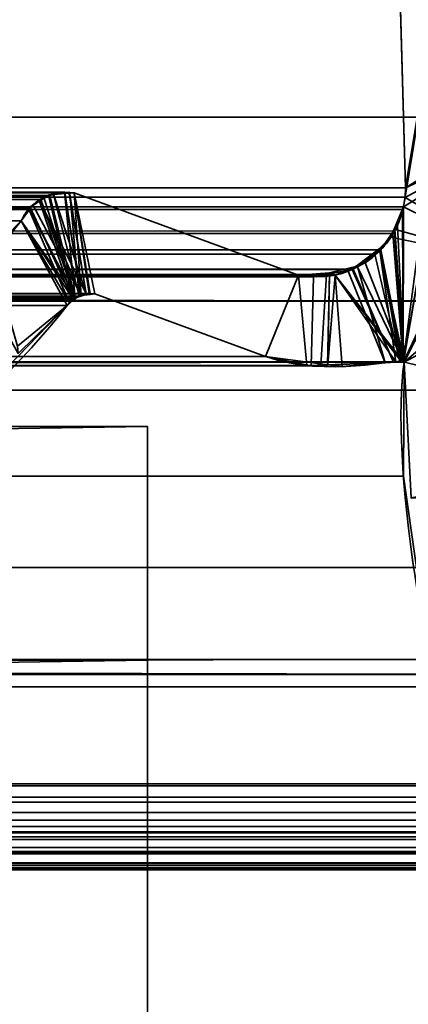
# Model space of a CAD drawing. Header units: millimetres. Extents: x -603 to 3703, y -115 to 249.
# Tile 936 of 1056: x 1969.91 to 1973.23, y -4.94 to 3.48. Entities that reach past the tile are written whole.
import ezdxf

# ---------------------------------------------------------------- set-up
doc = ezdxf.new("R2010")
doc.units = ezdxf.units.MM
doc.layers.add('152', color=7, linetype='Continuous', true_color=0xffffff)

# ---------------------------------------------------------------- blocks, each defined once
blk = doc.blocks.new('UG_SURFACE_002')
at = {"layer": '152', "color": 252, "linetype": 'Continuous', "lineweight": 35}
for points in [[(2165, -13.4, 2212.25), (2165, 230.4, 2212.25), (835, 230.4, 2212.25), (835, -13.4, 2212.25)], [(985, -13.4, 2062.2499), (985, 230.4, 2062.2499), (2015.0001, 230.4, 2062.2499), (2015.0001, -13.4, 2062.2499)]]:
    blk.add_3dface(points, dxfattribs=at)
blk = doc.blocks.new('UG_SURFACE_041')
at = {"layer": '152', "color": 35, "linetype": 'Continuous', "lineweight": 35}
for points in [[(1971, 0, 2), (1029, 0, 2), (1500, 0, 1355.9999), (1504.474, 0, 1356.951)], [(1029, 0, 2019.0001), (1971, 0, 2019.0001), (1502.287, 0, 1377.7596), (1497.713, 0, 1377.7596)], [(1506.4657, 0, 1375.8992), (1502.287, 0, 1377.7596), (1971, 0, 2019.0001)], [(1971, 0, 2), (1504.474, 0, 1356.951), (1508.1745, 0, 1359.6395)], [(1509.5263, 0, 1372.4999), (1506.4657, 0, 1375.8992), (1971, 0, 2019.0001)], [(1971, 0, 2019.0001), (1508.1745, 0, 1359.6395), (1510.4616, 0, 1363.6009)], [(1508.1745, 0, 1359.6395), (1971, 0, 2019.0001), (1971, 0, 2)], [(1971, 0, 2019.0001), (1510.9397, 0, 1368.1498), (1509.5263, 0, 1372.4999)], [(1510.4616, 0, 1363.6009), (1510.9397, 0, 1368.1498), (1971, 0, 2019.0001)], [(1971, -34, 2019.0001), (1971, 0, 2019.0001), (1029, -15.75, 2019.0001), (1029, -28.25, 2019.0001)], [(1971, 0, 2019.0001), (1029, 0, 2019.0001), (1029, -15.75, 2019.0001)], [(1029, 0, 2), (1971, 0, 2), (1971, -2), (1029, -2)], [(1971, -18, 147), (1971, 0, 2019.0001), (1971, -12.7588, 717.4512)], [(1971, 0, 2019.0001), (1971, -18, 724), (1971, -15.8565, 722.7961)], [(1971, 0, 2019.0001), (1971, -12.9879, 719.6223), (1971, -12.7588, 717.4512)], [(1971, -15.8565, 722.7961), (1971, -14.0836, 721.5129), (1971, 0, 2019.0001)], [(1971, -14.0836, 721.5129), (1971, -12.9879, 719.6223), (1971, 0, 2019.0001)], [(1971, 0, 2019.0001), (1971, -18, 1301), (1971, -15.8565, 1299.7961)], [(1971, -15.8565, 1299.7961), (1971, -14.0836, 1298.5129), (1971, 0, 2019.0001)], [(1971, -18, 724), (1971, 0, 2019.0001), (1971, -12.7588, 1294.4512)], [(1971, 0, 2019.0001), (1971, -18, 1878), (1971, -18, 1877.25), (1971, -15.8565, 1876.7961)], [(1971, 0, 2019.0001), (1971, -18, 147), (1971, -15.8565, 145.7961)], [(1971, -14.0836, 1298.5129), (1971, -12.9879, 1296.6224), (1971, 0, 2019.0001)], [(1971, 0, 2019.0001), (1971, -12.9879, 1873.6223), (1971, -12.7588, 1871.4513)], [(1971, -15.8565, 1876.7961), (1971, -14.0836, 1875.513), (1971, 0, 2019.0001)], [(1971, 0, 2019.0001), (1971, -22.2185, 1876.2825), (1971, -20.226, 1877.5752)], [(1971, -2), (1971, 0, 2), (1971, -18, 135), (1971, -20.226, 135.4248)], [(1971, 0, 2), (1971, -14.9023, 136.7527), (1971, -16.9043, 135.8647)], [(1971, 0, 2019.0001), (1971, -12.9879, 142.6223), (1971, -12.7588, 140.4512)], [(1971, -15.8565, 145.7961), (1971, -14.0836, 144.5129), (1971, 0, 2019.0001)], [(1971, -14.0836, 144.5129), (1971, -12.9879, 142.6223), (1971, 0, 2019.0001)], [(1971, -12.9879, 1296.6224), (1971, -12.7588, 1294.4512), (1971, 0, 2019.0001)], [(1971, -14.0836, 1875.513), (1971, -12.9879, 1873.6223), (1971, 0, 2019.0001)], [(1971, 0, 2019.0001), (1971, -23.5535, 1874.3222), (1971, -22.2185, 1876.2825)], [(1971, 0, 2), (1971, -13.436, 138.375), (1971, -14.9023, 136.7527)], [(1971, -12.7588, 140.4512), (1971, 0, 2), (1971, 0, 2019.0001)], [(1971, -12.7588, 1871.4513), (1971, -18, 1301), (1971, 0, 2019.0001)], [(1971, 0, 2019.0001), (1971, -34, 2019.0001), (1971, -24.0229, 1872), (1971, -23.5535, 1874.3222)], [(1971, -20.226, 1877.5752), (1971, -18, 1878), (1971, 0, 2019.0001)], [(1971, 0, 2), (1971, -12.7588, 140.4512), (1971, -13.436, 138.375)], [(1971, -16.9043, 135.8647), (1971, -18, 135.75), (1971, -18, 135), (1971, 0, 2)], [(1971, -2), (1971, -34), (1029, -28.25), (1029, -15.75)], [(1029, -15.75), (1029, -2), (1971, -2)], [(1971, -20.226, 135.4248), (1971, -34), (1971, -2)]]:
    blk.add_3dface(points, dxfattribs=at)
blk = doc.blocks.new('UG_SURFACE_114')
at = {"layer": '152', "color": 7, "linetype": 'Continuous', "lineweight": 35}
for points in [[(1973.2049, 2.0412, 2020.4549), (1973.1224, 4.9715, 2020.3724), (1974.0888, 7.3541, 2021.3387)], [(1973.1853, 0.5531, 2020.4353), (1974.0888, 7.3541, 2021.3387), (1974.1328, 6.0214, 2021.3828), (1974.1284, 5.9608, 2021.3785)], [(1973.1883, 1.8784, 2020.4382), (1974.0888, 7.3541, 2021.3387), (1973.1853, 0.5531, 2020.4353)], [(1974.0888, 7.3541, 2021.3387), (1973.1883, 1.8784, 2020.4382), (1973.2012, 1.9603, 2020.4513)], [(1974.0888, 7.3541, 2021.3387), (1973.2012, 1.9603, 2020.4513), (1973.2049, 2.0412, 2020.4549)], [(1974.175, 2.6459, 2021.425), (1974.1284, 5.9608, 2021.3785), (1025.8716, 5.9608, 2021.3785), (1025.825, 2.6459, 2021.425)], [(1973.1876, 0.5521, 2020.4375), (1973.1853, 0.5531, 2020.4353), (1974.1284, 5.9608, 2021.3785)], [(1973.1876, 0.5521, 2020.4375), (1974.1284, 5.9608, 2021.3785), (1974.175, 2.6459, 2021.425)], [(1026.7951, 2.0412, 2020.4549), (1026.8776, 4.9715, 2020.3724), (1973.1224, 4.9715, 2020.3724), (1973.2049, 2.0412, 2020.4549)], [(1974.1695, 1.0733, 2021.4195), (1025.825, 2.6459, 2021.425), (1025.7392, 0.3108, 2021.5108)], [(1974.1695, 1.0733, 2021.4195), (1974.175, 2.6459, 2021.425), (1025.825, 2.6459, 2021.425)], [(1974.175, 2.6459, 2021.425), (1974.1695, 1.0733, 2021.4195), (1973.1926, 0.5499, 2020.4425), (1973.1876, 0.5521, 2020.4375)], [(1026.7959, 2.002, 2020.4542), (1026.7951, 2.0412, 2020.4549), (1973.2049, 2.0412, 2020.4549)], [(1026.7959, 2.002, 2020.4542), (1973.2049, 2.0412, 2020.4549), (1973.2012, 1.9603, 2020.4513)], [(1026.7959, 2.002, 2020.4542), (1973.2012, 1.9603, 2020.4513), (1973.1883, 1.8784, 2020.4382)], [(1973.1883, 1.8784, 2020.4382), (1026.8117, 1.8784, 2020.4382), (1026.7959, 2.002, 2020.4542)], [(1029.6266, 1.997, 2017.6234), (1027.7102, 1.295, 2019.5398), (1972.2898, 1.295, 2019.5398), (1970.3734, 1.997, 2017.6234)], [(1029.6266, 1.997, 2017.6234), (1970.3734, 1.997, 2017.6234), (1970.2933, 2.0043, 2017.5433)], [(1970.2933, 2.0043, 2017.5433), (1029.7083, 1.9879, 2017.5416), (1029.6266, 1.997, 2017.6234)], [(1970.2933, 2.0043, 2017.5433), (1970.291, 2.0038, 2017.5412), (1029.7083, 1.9879, 2017.5416)], [(1029.8337, 1.974, 2017.4162), (1029.7083, 1.9879, 2017.5416), (1970.291, 2.0038, 2017.5412)], [(1970.291, 2.0038, 2017.5412), (1970.1668, 1.974, 2017.4167), (1029.8337, 1.974, 2017.4162)], [(1029.8662, 1.9704, 2017.3838), (1029.8337, 1.974, 2017.4162), (1970.1668, 1.974, 2017.4167)], [(1029.8662, 1.9704, 2017.3838), (1970.1668, 1.974, 2017.4167), (1970.1148, 1.9616, 2017.365)], [(1970.1148, 1.9616, 2017.365), (1029.9113, 1.938, 2017.3388), (1029.8662, 1.9704, 2017.3838)], [(1970.1148, 1.9616, 2017.365), (1970.0878, 1.941, 2017.3378), (1029.9113, 1.938, 2017.3388)], [(1030.0065, 1.8695, 2017.2434), (1029.9113, 1.938, 2017.3388), (1970.0878, 1.941, 2017.3378)], [(1030.0065, 1.8695, 2017.2434), (1970.0878, 1.941, 2017.3378), (1969.9935, 1.8695, 2017.2434)], [(1969.9914, 1.8664, 2017.2415), (1969.9935, 1.8695, 2017.2434), (1970.0878, 1.941, 2017.3378), (1970.3826, 1.0991, 2017.6325)], [(1970.0878, 1.941, 2017.3378), (1970.1148, 1.9616, 2017.365), (1970.3826, 1.0991, 2017.6325)], [(1970.3826, 1.0991, 2017.6325), (1970.1148, 1.9616, 2017.365), (1970.1668, 1.974, 2017.4167)], [(1970.3826, 1.0991, 2017.6325), (1970.1668, 1.974, 2017.4167), (1970.291, 2.0038, 2017.5412)], [(1970.4316, 1.1144, 2017.6816), (1970.291, 2.0038, 2017.5412), (1970.2933, 2.0043, 2017.5433)], [(1970.4316, 1.1144, 2017.6816), (1970.3826, 1.0991, 2017.6325), (1970.291, 2.0038, 2017.5412)], [(1970.2933, 2.0043, 2017.5433), (1970.3734, 1.997, 2017.6234), (1970.5011, 1.1363, 2017.7512), (1970.4316, 1.1144, 2017.6816)], [(1972.0085, 0.5991, 2019.2585), (1970.5515, 1.1329, 2017.8015), (1970.3734, 1.997, 2017.6234), (1972.2898, 1.295, 2019.5398)], [(1970.5515, 1.1329, 2017.8015), (1970.5031, 1.1361, 2017.7531), (1970.5011, 1.1363, 2017.7512), (1970.3734, 1.997, 2017.6234)], [(1026.8117, 1.8784, 2020.4382), (1973.1883, 1.8784, 2020.4382), (1973.1793, 1.8544, 2020.4294)], [(1973.1793, 1.8544, 2020.4294), (1026.8185, 1.8526, 2020.4315), (1026.8117, 1.8784, 2020.4382)], [(1026.8308, 1.8061, 2020.4191), (1026.8185, 1.8526, 2020.4315), (1973.1793, 1.8544, 2020.4294)], [(1026.8308, 1.8061, 2020.4191), (1973.1793, 1.8544, 2020.4294), (1973.1114, 1.6712, 2020.3614)], [(1969.9935, 1.8695, 2017.2434), (1030.0086, 1.8664, 2017.2415), (1030.0065, 1.8695, 2017.2434)], [(1969.9935, 1.8695, 2017.2434), (1969.9914, 1.8664, 2017.2415), (1030.0086, 1.8664, 2017.2415)], [(1030.0086, 1.8664, 2017.2415), (1969.9914, 1.8664, 2017.2415), (1969.9214, 1.7573, 2017.1714), (1030.0786, 1.7573, 2017.1714)], [(1970.3826, 1.0991, 2017.6325), (1970.3674, 1.0845, 2017.6175), (1969.9214, 1.7573, 2017.1714), (1969.9914, 1.8664, 2017.2415)], [(1973.1853, 0.5531, 2020.4353), (1973.1114, 1.6712, 2020.3614), (1973.1793, 1.8544, 2020.4294)], [(1973.1793, 1.8544, 2020.4294), (1973.1883, 1.8784, 2020.4382), (1973.1853, 0.5531, 2020.4353)], [(1026.8308, 1.8061, 2020.4191), (1973.1114, 1.6712, 2020.3614), (1973.0958, 1.65, 2020.3459)], [(1973.0958, 1.65, 2020.3459), (1026.9051, 1.6498, 2020.345), (1026.8308, 1.8061, 2020.4191)], [(1030.0786, 1.7573, 2017.1714), (1969.9214, 1.7573, 2017.1714), (1969.2748, 1.0739, 2016.5248), (1030.7252, 1.0739, 2016.5248)], [(1969.2748, 1.0739, 2016.5248), (1969.9214, 1.7573, 2017.1714), (1970.3143, 1.0331, 2017.5643), (1969.6422, 0.342, 2016.8922)], [(1969.9214, 1.7573, 2017.1714), (1970.3674, 1.0845, 2017.6175), (1970.3143, 1.0331, 2017.5643)], [(1026.9051, 1.6498, 2020.345), (1973.0958, 1.65, 2020.3459), (1972.993, 1.5104, 2020.2429)], [(1026.9184, 1.6214, 2020.3316), (1026.9051, 1.6498, 2020.345), (1972.993, 1.5104, 2020.2429)], [(1026.9184, 1.6214, 2020.3316), (1972.993, 1.5104, 2020.2429), (1972.9424, 1.4748, 2020.1924)], [(1972.9424, 1.4748, 2020.1924), (1027.0568, 1.4692, 2020.1933), (1026.9184, 1.6214, 2020.3316)], [(1973.1853, 0.5531, 2020.4353), (1972.993, 1.5104, 2020.2429), (1973.0958, 1.65, 2020.3459)], [(1973.0958, 1.65, 2020.3459), (1973.1114, 1.6712, 2020.3614), (1973.1853, 0.5531, 2020.4353)], [(1027.079, 1.4448, 2020.1712), (1027.0568, 1.4692, 2020.1933), (1972.9424, 1.4748, 2020.1924)], [(1027.079, 1.4448, 2020.1712), (1972.9424, 1.4748, 2020.1924), (1972.7571, 1.3446, 2020.0071)], [(1027.079, 1.4448, 2020.1712), (1972.7571, 1.3446, 2020.0071), (1972.7485, 1.3429, 2019.9986)], [(1972.7485, 1.3429, 2019.9986), (1027.2546, 1.3554, 2019.9955), (1027.079, 1.4448, 2020.1712)], [(1973.1567, 0.5518, 2020.4067), (1973.1025, 0.5494, 2020.3524), (1972.7571, 1.3446, 2020.0071), (1972.9424, 1.4748, 2020.1924)], [(1972.9424, 1.4748, 2020.1924), (1972.993, 1.5104, 2020.2429), (1973.1567, 0.5518, 2020.4067)], [(1972.993, 1.5104, 2020.2429), (1973.1853, 0.5531, 2020.4353), (1973.1784, 0.5528, 2020.4284), (1973.1567, 0.5518, 2020.4067)], [(1027.3538, 1.3048, 2019.8963), (1027.2546, 1.3554, 2019.9955), (1972.7485, 1.3429, 2019.9986)], [(1027.47, 1.3016, 2019.7799), (1027.3538, 1.3048, 2019.8963), (1972.7485, 1.3429, 2019.9986)], [(1972.7485, 1.3429, 2019.9986), (1972.5286, 1.3, 2019.7787), (1027.47, 1.3016, 2019.7799)], [(1027.47, 1.3016, 2019.7799), (1972.5286, 1.3, 2019.7787), (1972.4199, 1.2788, 2019.67)], [(1027.7102, 1.295, 2019.5398), (1027.47, 1.3016, 2019.7799), (1972.4199, 1.2788, 2019.67)], [(1972.4199, 1.2788, 2019.67), (1972.2898, 1.295, 2019.5398), (1027.7102, 1.295, 2019.5398)], [(1972.2898, 1.295, 2019.5398), (1972.4199, 1.2788, 2019.67), (1972.3992, 0.5179, 2019.6493), (1972.0085, 0.5991, 2019.2585)], [(1972.4813, 0.5216, 2019.7313), (1972.3992, 0.5179, 2019.6493), (1972.4199, 1.2788, 2019.67), (1972.5286, 1.3, 2019.7787)], [(1972.5286, 1.3, 2019.7787), (1972.7485, 1.3429, 2019.9986), (1973.1025, 0.5494, 2020.3524), (1972.4813, 0.5216, 2019.7313)], [(1972.7485, 1.3429, 2019.9986), (1972.7571, 1.3446, 2020.0071), (1973.1025, 0.5494, 2020.3524)], [(1970.5515, 1.1329, 2017.8015), (1972.0085, 0.5991, 2019.2585), (1027.9915, 0.5991, 2019.2585), (1029.4485, 1.1329, 2017.8015)], [(1970.5515, 1.1329, 2017.8015), (1029.4485, 1.1329, 2017.8015), (1029.4968, 1.1297, 2017.7534)], [(1970.5011, 1.1363, 2017.7512), (1029.4968, 1.1297, 2017.7534), (1029.5606, 1.1255, 2017.6895)], [(1970.5011, 1.1363, 2017.7512), (1970.5031, 1.1361, 2017.7531), (1029.4968, 1.1297, 2017.7534)], [(1029.4968, 1.1297, 2017.7534), (1970.5031, 1.1361, 2017.7531), (1970.5515, 1.1329, 2017.8015)], [(1029.5606, 1.1255, 2017.6895), (1970.4316, 1.1144, 2017.6816), (1970.5011, 1.1363, 2017.7512)], [(1029.5606, 1.1255, 2017.6895), (1029.5691, 1.1208, 2017.6809), (1970.4316, 1.1144, 2017.6816)], [(1970.3826, 1.0991, 2017.6325), (1029.5691, 1.1208, 2017.6809), (1029.6334, 1.0854, 2017.6165)], [(1970.3826, 1.0991, 2017.6325), (1970.4316, 1.1144, 2017.6816), (1029.5691, 1.1208, 2017.6809)], [(1029.6334, 1.0854, 2017.6165), (1970.3674, 1.0845, 2017.6175), (1970.3826, 1.0991, 2017.6325)], [(1025.7392, 0.3108, 2021.5108), (1974.2143, 0.3098, 2021.4643), (1974.1695, 1.0733, 2021.4195)], [(1970.3674, 1.0845, 2017.6175), (1029.6334, 1.0854, 2017.6165), (1029.6433, 1.08, 2017.6067)], [(1029.6433, 1.08, 2017.6067), (1970.3143, 1.0331, 2017.5643), (1970.3674, 1.0845, 2017.6175)], [(1029.6433, 1.08, 2017.6067), (1029.6857, 1.0331, 2017.5643), (1970.3143, 1.0331, 2017.5643)], [(1970.3143, 1.0331, 2017.5643), (1029.6857, 1.0331, 2017.5643), (1030.3921, 0.4409, 2016.8579)], [(1030.3921, 0.4409, 2016.8579), (1969.6422, 0.342, 2016.8922), (1970.3143, 1.0331, 2017.5643)], [(1973.1926, 0.5499, 2020.4425), (1974.1695, 1.0733, 2021.4195), (1974.2143, 0.3098, 2021.4643)], [(1027.577, 0.516, 2019.6729), (1972.0085, 0.5991, 2019.2585), (1972.3992, 0.5179, 2019.6493)], [(1027.577, 0.516, 2019.6729), (1027.9915, 0.5991, 2019.2585), (1972.0085, 0.5991, 2019.2585)], [(1026.7696, -0.8721, 2020.4804), (1973.1926, 0.5499, 2020.4425), (1973.187, -0.4242, 2020.437)], [(1026.7696, -0.8721, 2020.4804), (1026.8074, 0.5499, 2020.4425), (1973.1926, 0.5499, 2020.4425)], [(1026.8124, 0.5521, 2020.4375), (1973.1876, 0.5521, 2020.4375), (1973.1926, 0.5499, 2020.4425), (1026.8074, 0.5499, 2020.4425)], [(1973.1853, 0.5531, 2020.4353), (1026.8124, 0.5521, 2020.4375), (1026.8147, 0.5531, 2020.4353)], [(1973.1853, 0.5531, 2020.4353), (1973.1876, 0.5521, 2020.4375), (1026.8124, 0.5521, 2020.4375)], [(1026.8147, 0.5531, 2020.4353), (1026.8216, 0.5528, 2020.4284), (1973.1784, 0.5528, 2020.4284)], [(1973.1784, 0.5528, 2020.4284), (1973.1853, 0.5531, 2020.4353), (1026.8147, 0.5531, 2020.4353)], [(1026.8216, 0.5528, 2020.4284), (1026.8433, 0.5517, 2020.4067), (1973.1567, 0.5518, 2020.4067)], [(1973.1567, 0.5518, 2020.4067), (1973.1784, 0.5528, 2020.4284), (1026.8216, 0.5528, 2020.4284)], [(1973.1025, 0.5494, 2020.3524), (1973.1567, 0.5518, 2020.4067), (1026.8433, 0.5517, 2020.4067)], [(1026.8433, 0.5517, 2020.4067), (1026.8977, 0.5491, 2020.3524), (1973.1025, 0.5494, 2020.3524)], [(1972.4813, 0.5216, 2019.7313), (1973.1025, 0.5494, 2020.3524), (1026.8977, 0.5491, 2020.3524)], [(1026.8977, 0.5491, 2020.3524), (1027.5192, 0.5188, 2019.7308), (1972.4813, 0.5216, 2019.7313)], [(1972.3992, 0.5179, 2019.6493), (1972.4813, 0.5216, 2019.7313), (1027.5192, 0.5188, 2019.7308)], [(1972.3992, 0.5179, 2019.6493), (1027.5192, 0.5188, 2019.7308), (1027.577, 0.516, 2019.6729)], [(1973.2999, -1.2074, 2020.5498), (1973.187, -0.4242, 2020.437), (1973.1926, 0.5499, 2020.4425), (1974.2143, 0.3098, 2021.4643)], [(1974.3572, -2.122, 2021.6072), (1025.7392, 0.3108, 2021.5108), (1025.651, -2.0878, 2021.5991)], [(1974.3572, -2.122, 2021.6072), (1974.2143, 0.3098, 2021.4643), (1025.7392, 0.3108, 2021.5108)], [(1973.187, -0.4242, 2020.437), (1026.6945, -1.2001, 2020.5555), (1026.7696, -0.8721, 2020.4804)], [(1973.187, -0.4242, 2020.437), (1973.2999, -1.2074, 2020.5498), (1026.6945, -1.2001, 2020.5555)], [(1973.4131, -1.9929, 2020.663), (1026.1754, -3.4656, 2021.0745), (1026.6945, -1.2001, 2020.5555)], [(1026.6945, -1.2001, 2020.5555), (1973.2999, -1.2074, 2020.5498), (1973.4131, -1.9929, 2020.663)], [(1973.4131, -1.9929, 2020.663), (1973.8216, -3.4666, 2021.0717), (1026.1754, -3.4656, 2021.0745)], [(1025.651, -2.0878, 2021.5991), (1025.5994, -2.2231, 2021.6506), (1974.3973, -2.2257, 2021.6472)], [(1025.651, -2.0878, 2021.5991), (1974.3973, -2.2257, 2021.6472), (1974.3572, -2.122, 2021.6072)], [(1974.3973, -2.2257, 2021.6472), (1025.5994, -2.2231, 2021.6506), (1025.2817, -3.0566, 2021.9684)], [(1025.2817, -3.0566, 2021.9684), (1974.7183, -3.0566, 2021.9684), (1974.3973, -2.2257, 2021.6472)], [(1974.7634, -3.1716, 2022.0134), (1974.7251, -3.074, 2021.975), (1025.2749, -3.074, 2021.975), (1025.2366, -3.1716, 2022.0134)], [(1025.2749, -3.074, 2021.975), (1974.7251, -3.074, 2021.975), (1974.7183, -3.0566, 2021.9684), (1025.2817, -3.0566, 2021.9684)], [(1025.2318, -3.2122, 2022.0182), (1974.7682, -3.2122, 2022.0182), (1974.7634, -3.1716, 2022.0134)], [(1025.2366, -3.1716, 2022.0134), (1025.2318, -3.2122, 2022.0182), (1974.7634, -3.1716, 2022.0134)], [(1974.7682, -3.2122, 2022.0182), (1025.2318, -3.2122, 2022.0182), (1025.2213, -3.3021, 2022.0287)], [(1974.7787, -3.3021, 2022.0287), (1974.7682, -3.2122, 2022.0182), (1025.2213, -3.3021, 2022.0287)], [(1025.2213, -3.3021, 2022.0287), (1025.2303, -3.3666, 2022.0196), (1974.7697, -3.3666, 2022.0196), (1974.7787, -3.3021, 2022.0287)], [(1974.7622, -3.4209, 2022.0122), (1025.2303, -3.3666, 2022.0196), (1025.2378, -3.4209, 2022.0122)], [(1974.7622, -3.4209, 2022.0122), (1974.7697, -3.3666, 2022.0196), (1025.2303, -3.3666, 2022.0196)], [(1974.7622, -3.4209, 2022.0122), (1025.2378, -3.4209, 2022.0122), (1025.2558, -3.4761, 2021.9944)], [(1974.7442, -3.4761, 2021.9944), (1974.7622, -3.4209, 2022.0122), (1025.2558, -3.4761, 2021.9944)], [(1025.2558, -3.4761, 2021.9944), (1025.2753, -3.5105, 2021.9748), (1974.7247, -3.5105, 2021.9748), (1974.7442, -3.4761, 2021.9944)], [(1974.6737, -3.6004, 2021.9238), (1025.2753, -3.5105, 2021.9748), (1025.3263, -3.6004, 2021.9238)], [(1974.6737, -3.6004, 2021.9238), (1974.7247, -3.5105, 2021.9748), (1025.2753, -3.5105, 2021.9748)], [(1026.0705, -3.6511, 2021.1794), (1973.8398, -3.5319, 2021.0898), (1973.9295, -3.6511, 2021.1794)], [(1026.0705, -3.6511, 2021.1794), (1026.1602, -3.5319, 2021.0898), (1973.8398, -3.5319, 2021.0898)], [(1026.1602, -3.5319, 2021.0898), (1026.1754, -3.4656, 2021.0745), (1973.8216, -3.4666, 2021.0717)], [(1973.8216, -3.4666, 2021.0717), (1973.8398, -3.5319, 2021.0898), (1026.1602, -3.5319, 2021.0898)], [(1974.6737, -3.6004, 2021.9238), (1025.3263, -3.6004, 2021.9238), (1025.3602, -3.6291, 2021.8899)], [(1025.3602, -3.6291, 2021.8899), (1974.6422, -3.6359, 2021.8921), (1974.6737, -3.6004, 2021.9238)], [(1025.3602, -3.6291, 2021.8899), (1025.4831, -3.7332, 2021.7669), (1974.5169, -3.7332, 2021.7669)], [(1974.5169, -3.7332, 2021.7669), (1974.6287, -3.6509, 2021.8787), (1025.3602, -3.6291, 2021.8899)], [(1974.6287, -3.6509, 2021.8787), (1974.6422, -3.6359, 2021.8921), (1025.3602, -3.6291, 2021.8899)], [(1026.0633, -3.6559, 2021.1868), (1973.9367, -3.6559, 2021.1868), (1974.0602, -3.7382, 2021.3103), (1025.9398, -3.7382, 2021.3103)], [(1973.9295, -3.6511, 2021.1794), (1026.0633, -3.6559, 2021.1868), (1026.0705, -3.6511, 2021.1794)], [(1973.9295, -3.6511, 2021.1794), (1973.9367, -3.6559, 2021.1868), (1026.0633, -3.6559, 2021.1868)], [(1025.4996, -3.7378, 2021.7505), (1974.5004, -3.7378, 2021.7505), (1974.5169, -3.7332, 2021.7669), (1025.4831, -3.7332, 2021.7669)], [(1025.6394, -3.7769, 2021.6105), (1974.3606, -3.7769, 2021.6105), (1974.5004, -3.7378, 2021.7505), (1025.4996, -3.7378, 2021.7505)], [(1974.3026, -3.7931, 2021.5526), (1025.6394, -3.7769, 2021.6105), (1025.6974, -3.7931, 2021.5526)], [(1974.3026, -3.7931, 2021.5526), (1974.3606, -3.7769, 2021.6105), (1025.6394, -3.7769, 2021.6105)], [(1025.6974, -3.7931, 2021.5526), (1974.2063, -3.7758, 2021.4562), (1974.3026, -3.7931, 2021.5526)], [(1025.6974, -3.7931, 2021.5526), (1025.7937, -3.7758, 2021.4562), (1974.2063, -3.7758, 2021.4562)], [(1974.0835, -3.7538, 2021.3335), (1025.7937, -3.7758, 2021.4562), (1025.9165, -3.7538, 2021.3335)], [(1974.0835, -3.7538, 2021.3335), (1974.2063, -3.7758, 2021.4562), (1025.7937, -3.7758, 2021.4562)], [(1025.9165, -3.7538, 2021.3335), (1974.0602, -3.7382, 2021.3103), (1974.0835, -3.7538, 2021.3335)], [(1025.9165, -3.7538, 2021.3335), (1025.9398, -3.7382, 2021.3103), (1974.0602, -3.7382, 2021.3103)]]:
    blk.add_3dface(points, dxfattribs=at)
blk = doc.blocks.new('UG_SURFACE_115')
at = {"layer": '152', "color": 7, "linetype": 'Continuous', "lineweight": 35}
for points in [[(1974.1284, 5.9608, -8.75), (1974.175, 2.6459, -8.75), (1972.8703, 6.3656, -8.75), (1972.9497, 6.4447, -8.75)], [(1973.0943, 5.0879, -8.75), (1973.0816, 5.1408, -8.75), (1972.8703, 6.3656, -8.75), (1974.175, 2.6459, -8.75)], [(1974.175, 2.6459, 2021.425), (1974.1284, 5.9608, 2021.3785), (1973.1224, 4.9715, 2020.3724), (1973.2049, 2.0412, 2020.4549)], [(1974.175, 2.6459, -8.75), (1973.1224, 4.9715, -8.75), (1973.0943, 5.0879, -8.75)], [(1973.2049, 2.0412, -8.75), (1973.1224, 4.9715, -8.75), (1974.175, 2.6459, -8.75), (1974.175, 2.4846, -8.75)], [(1973.2049, 2.0412, 2020.4549), (1973.1224, 4.9715, 2020.3724), (1973.1224, 4.9715, -8.75), (1973.2049, 2.0412, -8.75)], [(1973.2049, 2.0412, 2020.4549), (1974.1745, 2.4847, 2021.4245), (1974.175, 2.6459, 2021.425)], [(1973.1883, 1.8784, 2020.4382), (1973.1357, 1.7194, 2020.3857), (1973.1926, 0.5499, 2020.4425), (1974.1745, 2.4847, 2021.4245)], [(1973.201, 1.9593, 2020.4511), (1973.1883, 1.8784, 2020.4382), (1974.1745, 2.4847, 2021.4245)], [(1974.1648, -0.4257, 2021.4148), (1974.1745, 2.4847, 2021.4245), (1973.1926, 0.5499, 2020.4425), (1973.2516, -0.6106, 2020.5016)], [(1974.1745, 2.4847, 2021.4245), (1973.2049, 2.0412, 2020.4549), (1973.201, 1.9593, 2020.4511)], [(1974.175, 2.4846, -8.75), (1974.1752, 1.3919, -8.75), (1973.201, 1.9593, -8.75), (1973.2049, 2.0412, -8.75)], [(1973.201, 1.9593, 2020.4511), (1973.2049, 2.0412, 2020.4549), (1973.2049, 2.0412, -8.75), (1973.201, 1.9593, -8.75)], [(1970.1605, 1.9809, -8.75), (1970.0782, 1.9312, -8.75), (1970.0776, 1.9273, 2017.3275)], [(1970.0776, 1.9273, 2017.3275), (1970.1552, 1.979, 2017.4053), (1970.1605, 1.9809, -8.75)], [(1970.1552, 1.979, 2017.4053), (1970.0776, 1.9273, 2017.3275), (1970.366, 1.0806, 2017.616)], [(1970.4763, 1.1339, -8.75), (1970.0782, 1.9312, -8.75), (1970.1605, 1.9809, -8.75), (1970.1974, 1.9858, -8.75)], [(1970.1552, 1.979, 2017.4053), (1970.1974, 1.9858, -8.75), (1970.1605, 1.9809, -8.75)], [(1970.1552, 1.979, 2017.4053), (1970.197, 1.9825, 2017.447), (1970.1974, 1.9858, -8.75)], [(1970.366, 1.0806, 2017.616), (1970.417, 1.1172, 2017.6671), (1970.197, 1.9825, 2017.447), (1970.1552, 1.979, 2017.4053)], [(1970.3293, 2.003, -8.75), (1970.1974, 1.9858, -8.75), (1970.197, 1.9825, 2017.447)], [(1970.197, 1.9825, 2017.447), (1970.3356, 1.9939, 2017.5855), (1970.3293, 2.003, -8.75)], [(1970.3356, 1.9939, 2017.5855), (1970.197, 1.9825, 2017.447), (1970.417, 1.1172, 2017.6671)], [(1970.1974, 1.9858, -8.75), (1970.3293, 2.003, -8.75), (1970.4763, 1.1339, -8.75)], [(1970.4763, 1.1339, -8.75), (1970.3293, 2.003, -8.75), (1970.3351, 2.0022, -8.75)], [(1970.3356, 1.9939, 2017.5855), (1970.3351, 2.0022, -8.75), (1970.3293, 2.003, -8.75)], [(1970.5099, 1.1335, -8.75), (1970.4763, 1.1339, -8.75), (1970.3351, 2.0022, -8.75), (1970.3734, 1.997, -8.75)], [(1970.3734, 1.997, -8.75), (1970.3351, 2.0022, -8.75), (1970.3356, 1.9939, 2017.5855)], [(1970.3734, 1.997, 2017.6234), (1970.3356, 1.9939, 2017.5855), (1970.417, 1.1172, 2017.6671), (1970.4324, 1.119, 2017.6826)], [(1970.3356, 1.9939, 2017.5855), (1970.3734, 1.997, 2017.6234), (1970.3734, 1.997, -8.75)], [(1970.3734, 1.997, -8.75), (1970.5515, 1.1329, -8.75), (1970.5099, 1.1335, -8.75)], [(1970.3734, 1.997, -8.75), (1972.2898, 1.295, -8.75), (1972.0085, 0.5991, -8.75), (1970.5515, 1.1329, -8.75)], [(1972.2898, 1.295, 2019.5398), (1970.3734, 1.997, 2017.6234), (1970.5515, 1.1329, 2017.8015), (1972.0085, 0.5991, 2019.2585)], [(1970.4324, 1.119, 2017.6826), (1970.5104, 1.1281, 2017.7603), (1970.3734, 1.997, 2017.6234)], [(1970.5104, 1.1281, 2017.7603), (1970.5515, 1.1329, 2017.8015), (1970.3734, 1.997, 2017.6234)], [(1970.3734, 1.997, 2017.6234), (1972.2898, 1.295, 2019.5398), (1972.2898, 1.295, -8.75), (1970.3734, 1.997, -8.75)], [(1974.1752, 1.3919, -8.75), (1973.1883, 1.8784, -8.75), (1973.201, 1.9593, -8.75)], [(1973.201, 1.9593, -8.75), (1973.1883, 1.8784, -8.75), (1973.1883, 1.8784, 2020.4382), (1973.201, 1.9593, 2020.4511)], [(1970.3325, 1.0564, 2017.5824), (1969.987, 1.8578, 2017.2369), (1969.9214, 1.7573, 2017.1714)], [(1969.9214, 1.7573, 2017.1714), (1969.987, 1.8578, 2017.2369), (1969.9911, 1.8559, -8.75)], [(1969.9214, 1.7573, -8.75), (1969.9911, 1.8559, -8.75), (1970.3853, 1.1008, -8.75)], [(1969.9911, 1.8559, -8.75), (1969.9214, 1.7573, -8.75), (1969.9214, 1.7573, 2017.1714)], [(1970.0192, 1.8956, -8.75), (1969.9911, 1.8559, -8.75), (1969.987, 1.8578, 2017.2369)], [(1969.987, 1.8578, 2017.2369), (1969.9976, 1.8741, 2017.2477), (1970.0192, 1.8956, -8.75)], [(1969.9976, 1.8741, 2017.2477), (1969.987, 1.8578, 2017.2369), (1970.3325, 1.0564, 2017.5824), (1970.366, 1.0806, 2017.616)], [(1970.4338, 1.1185, -8.75), (1970.3853, 1.1008, -8.75), (1969.9911, 1.8559, -8.75), (1970.0192, 1.8956, -8.75)], [(1969.9976, 1.8741, 2017.2477), (1970.0782, 1.9312, -8.75), (1970.0192, 1.8956, -8.75)], [(1969.9976, 1.8741, 2017.2477), (1970.0776, 1.9273, 2017.3275), (1970.0782, 1.9312, -8.75)], [(1970.366, 1.0806, 2017.616), (1970.0776, 1.9273, 2017.3275), (1969.9976, 1.8741, 2017.2477)], [(1970.0192, 1.8956, -8.75), (1970.0782, 1.9312, -8.75), (1970.4338, 1.1185, -8.75)], [(1970.0782, 1.9312, -8.75), (1970.4763, 1.1339, -8.75), (1970.4338, 1.1185, -8.75)], [(1973.1079, 1.6861, -8.75), (1973.1883, 1.8784, -8.75), (1974.1752, 1.3919, -8.75)], [(1973.1883, 1.8784, -8.75), (1973.1079, 1.6861, -8.75), (1973.1135, 1.6875, 2020.3636)], [(1973.1135, 1.6875, 2020.3636), (1973.1357, 1.7194, 2020.3857), (1973.1883, 1.8784, -8.75)], [(1973.1357, 1.7194, 2020.3857), (1973.1883, 1.8784, 2020.4382), (1973.1883, 1.8784, -8.75)], [(1969.4979, 1.3318, -8.75), (1969.9214, 1.7573, -8.75), (1970.3143, 1.0331, -8.75), (1969.8954, 0.6251, -8.75)], [(1969.9214, 1.7573, -8.75), (1969.4979, 1.3318, -8.75), (1969.5188, 1.3368, 2016.7689)], [(1969.5188, 1.3368, 2016.7689), (1969.6691, 1.4475, 2016.9191), (1969.9214, 1.7573, -8.75)], [(1969.9214, 1.7573, 2017.1714), (1969.6691, 1.4475, 2016.9191), (1969.8908, 0.6859, 2017.1409), (1970.3143, 1.0331, 2017.5643)], [(1969.6691, 1.4475, 2016.9191), (1969.9214, 1.7573, 2017.1714), (1969.9214, 1.7573, -8.75)], [(1969.9214, 1.7573, -8.75), (1970.3853, 1.1008, -8.75), (1970.3668, 1.0832, -8.75), (1970.3143, 1.0331, -8.75)], [(1970.3143, 1.0331, 2017.5643), (1970.3325, 1.0564, 2017.5824), (1969.9214, 1.7573, 2017.1714)], [(1973.1135, 1.6875, 2020.3636), (1972.9909, 1.5104, 2020.2408), (1972.9856, 1.5029, 2020.2355), (1973.1926, 0.5499, 2020.4425)], [(1972.9909, 1.5104, 2020.2408), (1973.1135, 1.6875, 2020.3636), (1973.0798, 1.6187, -8.75)], [(1973.1135, 1.6875, 2020.3636), (1973.1079, 1.6861, -8.75), (1973.0798, 1.6187, -8.75)], [(1974.1752, 1.3919, -8.75), (1973.0798, 1.6187, -8.75), (1973.1079, 1.6861, -8.75)], [(1973.1926, 0.5499, 2020.4425), (1973.1357, 1.7194, 2020.3857), (1973.1135, 1.6875, 2020.3636)], [(1972.9806, 1.5204, -8.75), (1973.0798, 1.6187, -8.75), (1974.1752, 1.3919, -8.75), (1973.1926, 0.5499, -8.75)], [(1973.0798, 1.6187, -8.75), (1972.9806, 1.5204, -8.75), (1972.9909, 1.5104, 2020.2408)], [(1972.9806, 1.5204, -8.75), (1972.8599, 1.4006, -8.75), (1972.7907, 1.3763, 2020.0408)], [(1972.7907, 1.3763, 2020.0408), (1972.9856, 1.5029, 2020.2355), (1972.9806, 1.5204, -8.75)], [(1973.1926, 0.5499, -8.75), (1972.8599, 1.4006, -8.75), (1972.9806, 1.5204, -8.75)], [(1972.9856, 1.5029, 2020.2355), (1972.9909, 1.5104, 2020.2408), (1972.9806, 1.5204, -8.75)], [(1973.0318, 0.5441, 2020.2818), (1973.1222, 0.5502, 2020.3722), (1972.9856, 1.5029, 2020.2355), (1972.7907, 1.3763, 2020.0408)], [(1973.1222, 0.5502, 2020.3722), (1973.1663, 0.5532, 2020.4163), (1972.9856, 1.5029, 2020.2355)], [(1973.1663, 0.5532, 2020.4163), (1973.1808, 0.5541, 2020.4308), (1972.9856, 1.5029, 2020.2355)], [(1973.1808, 0.5541, 2020.4308), (1973.1839, 0.553, 2020.4339), (1973.1926, 0.5499, 2020.4425), (1972.9856, 1.5029, 2020.2355)], [(1972.7912, 1.3722, -8.75), (1972.6028, 1.2944, -8.75), (1972.5542, 1.3151, 2019.8042)], [(1972.5542, 1.3151, 2019.8042), (1972.7153, 1.3273, 2019.9654), (1972.7912, 1.3722, -8.75)], [(1973.1874, 0.5524, -8.75), (1972.6028, 1.2944, -8.75), (1972.7912, 1.3722, -8.75)], [(1972.7907, 1.3763, 2020.0408), (1972.7153, 1.3273, 2019.9654), (1973.0318, 0.5441, 2020.2818)], [(1972.7153, 1.3273, 2019.9654), (1972.7907, 1.3763, 2020.0408), (1972.7912, 1.3722, -8.75)], [(1972.8599, 1.4006, -8.75), (1972.7912, 1.3722, -8.75), (1972.7907, 1.3763, 2020.0408)], [(1972.7912, 1.3722, -8.75), (1972.8599, 1.4006, -8.75), (1973.1926, 0.5499, -8.75), (1973.1874, 0.5524, -8.75)], [(1973.2517, -0.6131, -8.75), (1973.1926, 0.5499, -8.75), (1974.1752, 1.3919, -8.75), (1974.2308, -0.5866, -8.75)], [(1972.5407, 0.5283, -8.75), (1972.0085, 0.5991, -8.75), (1972.2898, 1.295, -8.75), (1972.5553, 1.2945, -8.75)], [(1972.0085, 0.5991, 2019.2585), (1972.3616, 0.5215, 2019.6116), (1972.2898, 1.295, 2019.5398)], [(1972.5542, 1.3151, 2019.8042), (1972.2898, 1.295, 2019.5398), (1972.3616, 0.5215, 2019.6116), (1972.5381, 0.5275, 2019.788)], [(1972.2898, 1.295, 2019.5398), (1972.5542, 1.3151, 2019.8042), (1972.5553, 1.2945, -8.75)], [(1972.5553, 1.2945, -8.75), (1972.2898, 1.295, -8.75), (1972.2898, 1.295, 2019.5398)], [(1972.5381, 0.5275, 2019.788), (1973.0318, 0.5441, 2020.2818), (1972.7153, 1.3273, 2019.9654), (1972.5542, 1.3151, 2019.8042)], [(1972.5553, 1.2945, -8.75), (1972.6028, 1.2944, -8.75), (1972.5407, 0.5283, -8.75)], [(1972.6028, 1.2944, -8.75), (1972.6647, 0.5118, -8.75), (1972.5407, 0.5283, -8.75)], [(1972.6028, 1.2944, -8.75), (1972.5553, 1.2945, -8.75), (1972.5542, 1.3151, 2019.8042)], [(1972.6028, 1.2944, -8.75), (1973.1681, 0.5555, -8.75), (1973.1662, 0.5553, -8.75)], [(1973.1662, 0.5553, -8.75), (1973.1224, 0.5515, -8.75), (1972.6028, 1.2944, -8.75)], [(1973.1224, 0.5515, -8.75), (1972.6647, 0.5118, -8.75), (1972.6028, 1.2944, -8.75)], [(1972.6028, 1.2944, -8.75), (1973.1874, 0.5524, -8.75), (1973.1839, 0.553, -8.75)], [(1973.1839, 0.553, -8.75), (1973.1681, 0.5555, -8.75), (1972.6028, 1.2944, -8.75)], [(1970.417, 1.1172, 2017.6671), (1970.366, 1.0806, 2017.616), (1970.3668, 1.0832, -8.75)], [(1970.417, 1.1172, 2017.6671), (1970.3668, 1.0832, -8.75), (1970.3853, 1.1008, -8.75)], [(1970.417, 1.1172, 2017.6671), (1970.3853, 1.1008, -8.75), (1970.4338, 1.1185, -8.75)], [(1970.4338, 1.1185, -8.75), (1970.4324, 1.119, 2017.6826), (1970.417, 1.1172, 2017.6671)], [(1970.4763, 1.1339, -8.75), (1970.5104, 1.1281, 2017.7603), (1970.4324, 1.119, 2017.6826)], [(1970.4324, 1.119, 2017.6826), (1970.4338, 1.1185, -8.75), (1970.4763, 1.1339, -8.75)], [(1970.4763, 1.1339, -8.75), (1970.5099, 1.1335, -8.75), (1970.5104, 1.1281, 2017.7603)], [(1970.5104, 1.1281, 2017.7603), (1970.5099, 1.1335, -8.75), (1970.5515, 1.1329, -8.75)], [(1970.5515, 1.1329, -8.75), (1970.5515, 1.1329, 2017.8015), (1970.5104, 1.1281, 2017.7603)], [(1970.5515, 1.1329, -8.75), (1972.0085, 0.5991, -8.75), (1972.0085, 0.5991, 2019.2585), (1970.5515, 1.1329, 2017.8015)], [(1970.3143, 1.0331, -8.75), (1970.3143, 1.0331, 2017.5643), (1969.8908, 0.6859, 2017.1409)], [(1969.8908, 0.6859, 2017.1409), (1969.8954, 0.6251, -8.75), (1970.3143, 1.0331, -8.75)], [(1970.3325, 1.0564, 2017.5824), (1970.3143, 1.0331, -8.75), (1970.3668, 1.0832, -8.75)], [(1970.3325, 1.0564, 2017.5824), (1970.3143, 1.0331, 2017.5643), (1970.3143, 1.0331, -8.75)], [(1970.3668, 1.0832, -8.75), (1970.366, 1.0806, 2017.616), (1970.3325, 1.0564, 2017.5824)], [(1972.3616, 0.5215, 2019.6116), (1972.0085, 0.5991, -8.75), (1972.5407, 0.5283, -8.75)], [(1972.3616, 0.5215, 2019.6116), (1972.0085, 0.5991, 2019.2585), (1972.0085, 0.5991, -8.75)], [(1972.5407, 0.5283, -8.75), (1972.5381, 0.5275, 2019.788), (1972.3616, 0.5215, 2019.6116)], [(1973.1224, 0.5515, -8.75), (1973.0318, 0.5441, 2020.2818), (1972.5381, 0.5275, 2019.788)], [(1972.5381, 0.5275, 2019.788), (1972.6647, 0.5118, -8.75), (1973.1224, 0.5515, -8.75)], [(1972.5381, 0.5275, 2019.788), (1972.5407, 0.5283, -8.75), (1972.6647, 0.5118, -8.75)], [(1973.1224, 0.5515, -8.75), (1973.1222, 0.5502, 2020.3722), (1973.0318, 0.5441, 2020.2818)], [(1973.1662, 0.5553, -8.75), (1973.1663, 0.5532, 2020.4163), (1973.1222, 0.5502, 2020.3722)], [(1973.1222, 0.5502, 2020.3722), (1973.1224, 0.5515, -8.75), (1973.1662, 0.5553, -8.75)], [(1973.1663, 0.5532, 2020.4163), (1973.1662, 0.5553, -8.75), (1973.1681, 0.5555, -8.75)], [(1973.1663, 0.5532, 2020.4163), (1973.1681, 0.5555, -8.75), (1973.1839, 0.553, -8.75)], [(1973.1839, 0.553, -8.75), (1973.1808, 0.5541, 2020.4308), (1973.1663, 0.5532, 2020.4163)], [(1973.1839, 0.553, -8.75), (1973.1839, 0.553, 2020.4339), (1973.1808, 0.5541, 2020.4308)], [(1973.1926, 0.5499, -8.75), (1973.1926, 0.5499, 2020.4425), (1973.1839, 0.553, 2020.4339)], [(1973.1839, 0.553, 2020.4339), (1973.1839, 0.553, -8.75), (1973.1874, 0.5524, -8.75)], [(1973.1839, 0.553, 2020.4339), (1973.1874, 0.5524, -8.75), (1973.1926, 0.5499, -8.75)], [(1973.2517, -0.6131, -8.75), (1973.2516, -0.6106, 2020.5016), (1973.1926, 0.5499, 2020.4425), (1973.1926, 0.5499, -8.75)]]:
    blk.add_3dface(points, dxfattribs=at)
blk = doc.blocks.new('UG_SURFACE_119')
at = {"layer": '152', "color": 252, "linetype": 'Continuous', "lineweight": 35}
for points in [[(1042.0001, 4.0145, -7.75), (1026, 4.0145, -7.75), (1026, -24.9528, -7.75), (1974, -24.9528, -7.75)], [(1957.9999, 4.0145, -8.75), (1974, 4.0145, -8.75), (1974, -24.9528, -8.75), (1026, -24.9528, -8.75)], [(1957.9999, 4.0145, -7.75), (1042.0001, 4.0145, -7.75), (1974, -24.9528, -7.75)], [(1974, -24.9528, -7.75), (1974, 4.0145, -7.75), (1957.9999, 4.0145, -7.75)]]:
    blk.add_3dface(points, dxfattribs=at)
blk = doc.blocks.new('UG_SURFACE_163')
at = {"layer": '152', "color": 252, "linetype": 'Continuous', "lineweight": 35}
for points in [[(1023.5, -30.32, 2023.7501), (1976.5, -30.32, 2023.7501), (1976.5, 62.52, 2023.7501), (1023.5, 62.52, 2023.7501)], [(1025, -30.32, 2022.2499), (1025, 62.52, 2022.2499), (1975, 62.52, 2022.2499), (1975, -30.32, 2022.2499)]]:
    blk.add_3dface(points, dxfattribs=at)

msp = doc.modelspace()

# ---------------------------------------------------------------- linework, layer by layer
at = {"layer": '152', "color": 251, "linetype": 'Continuous', "lineweight": -3, "true_color": 0x636466}
for p, q in [((1973.1224, 4.9715, 2020.3724), (1973.2049, 2.0412, 2020.4549)), ((1973.2049, 2.0412, -8.75), (1973.1224, 4.9715, -8.75)), ((1973.1224, 4.9715, 2020.3724), (1973.2049, 2.0412, 2020.4549)), ((1974.175, 2.6459, 2021.425), (1025.825, 2.6459, 2021.425)), ((1026.7951, 2.0412, 2020.4549), (1973.2049, 2.0412, 2020.4549)), ((1973.2049, 2.0412, 2020.4549), (1973.2049, 2.0412, -8.75)), ((1029.6266, 1.997, 2017.6234), (1970.3734, 1.997, 2017.6234)), ((1970.3734, 1.997, 2017.6234), (1970.3734, 1.997, -8.75)), ((1972.2899, 1.295, 2019.5399), (1970.3734, 1.997, 2017.6234)), ((1972.2899, 1.295, 2019.5399), (1970.3734, 1.997, 2017.6234)), ((1970.3734, 1.997, -8.75), (1972.2899, 1.295, -8.75)), ((1026.8117, 1.8784, 2020.4383), (1973.1883, 1.8784, 2020.4383)), ((1973.1883, 1.8784, 2020.4383), (1973.1883, 1.8784, -8.75)), ((1030.0786, 1.7573, 2017.1714), (1969.9214, 1.7573, 2017.1714)), ((1969.9214, 1.7573, 2017.1714), (1969.9214, 1.7573, -8.75)), ((1027.7101, 1.295, 2019.5399), (1972.2899, 1.295, 2019.5399)), ((1972.2899, 1.295, 2019.5399), (1972.2899, 1.295, -8.75)), ((1970.5515, 1.1329, 2017.8015), (1029.4485, 1.1329, 2017.8015)), ((1970.5515, 1.1329, -8.75), (1972.0084, 0.5991, -8.75)), ((1970.5515, 1.1329, 2017.8015), (1972.0084, 0.5991, 2019.2584)), ((1970.5515, 1.1329, -8.75), (1970.5515, 1.1329, 2017.8015)), ((1970.5515, 1.1329, 2017.8015), (1972.0084, 0.5991, 2019.2584)), ((1970.3143, 1.0331, 2017.5643), (1029.6857, 1.0331, 2017.5643)), ((1970.3143, 1.0331, -8.75), (1970.3143, 1.0331, 2017.5643)), ((1972.0084, 0.5991, 2019.2584), (1027.9916, 0.5991, 2019.2584)), ((1972.0084, 0.5991, 2019.2584), (1972.0084, 0.5991, -8.75)), ((1973.1926, 0.5499, 2020.4426), (1026.8074, 0.5499, 2020.4426)), ((1973.1926, 0.5499, -8.75), (1973.1926, 0.5499, 2020.4426)), ((1971, 0, 2), (1971, -2)), ((1029, 0, 2), (1971, 0, 2)), ((1029, 0, 2019), (1971, 0, 2019)), ((1971, 0, 2019), (1971, -34, 2019)), ((1971, 0, 2), (1971, 0, 2019)), ((1029, -2), (1971, -2)), ((1971, -2), (1971, -34)), ((1974.7183, -3.0566, 2021.9683), (1025.2817, -3.0566, 2021.9683)), ((1973.8398, -3.5319, 2021.0898), (1026.1602, -3.5319, 2021.0898)), ((1974.5169, -3.7332, 2021.7669), (1025.4831, -3.7332, 2021.7669))]:
    msp.add_line(p, q, dxfattribs=at)
for points in [[(1969.9214, 1.7573, 2017.1714), (1969.9975, 1.9333, 2017.2475), (1970.1851, 2.0331, 2017.4351), (1970.3734, 1.997, 2017.6234)], [(1969.9214, 1.7573, -8.75), (1969.9975, 1.9333, -8.75), (1970.1851, 2.0331, -8.75), (1970.3734, 1.997, -8.75)], [(1973.1883, 1.8784, 2020.4383), (1973.1999, 1.9319, 2020.4499), (1973.2052, 1.9864, 2020.4552), (1973.2049, 2.0412, 2020.4549)], [(1973.1883, 1.8784, -8.75), (1973.1999, 1.9319, -8.75), (1973.2052, 1.9864, -8.75), (1973.2049, 2.0412, -8.75)], [(1972.2899, 1.295, 2019.5399), (1972.6991, 1.208, 2019.9491), (1973.1012, 1.4692, 2020.3512), (1973.1883, 1.8784, 2020.4383)], [(1972.2899, 1.295, -8.75), (1972.6991, 1.208, -8.75), (1973.1012, 1.4692, -8.75), (1973.1883, 1.8784, -8.75)], [(1963.6124, -0.7357, -8.75), (1966.0145, -1.1357, -8.75), (1968.4414, -0.1772, -8.75), (1969.9214, 1.7573, -8.75)], [(1963.6124, -0.7357, 2010.8624), (1966.0145, -1.1357, 2013.2645), (1968.4414, -0.1772, 2015.6914), (1969.9214, 1.7573, 2017.1714)], [(1970.5515, 1.1329, 2017.8015), (1970.4598, 1.1489, 2017.7098), (1970.367, 1.1099, 2017.617), (1970.3143, 1.0331, 2017.5643)], [(1970.3143, 1.0331, -8.75), (1970.367, 1.1099, -8.75), (1970.4598, 1.1489, -8.75), (1970.5515, 1.1329, -8.75)], [(1963.7144, -1.4582, -8.75), (1966.2053, -1.9092, -8.75), (1968.7426, -0.9513, -8.75), (1970.3143, 1.0331, -8.75)], [(1970.3143, 1.0331, 2017.5643), (1968.7426, -0.9513, 2015.9926), (1966.2053, -1.9092, 2013.4553), (1963.7144, -1.4582, 2010.9644)], [(1973.1926, 0.5499, 2020.4426), (1973.1383, 0.5892, 2020.3883), (1972.5426, 0.4094, 2019.7926), (1972.0084, 0.5991, 2019.2584)], [(1972.0084, 0.5991, -8.75), (1972.5426, 0.4094, -8.75), (1973.1383, 0.5892, -8.75), (1973.1926, 0.5499, -8.75)], [(1973.8398, -3.5319, 2021.0898), (1973.3398, -2.1669, 2020.5898), (1973.0783, -0.2606, 2020.3283), (1973.1926, 0.5499, 2020.4426)], [(1973.1926, 0.5499, -8.75), (1973.0783, -0.2606, -8.75), (1973.3398, -2.1669, -8.75), (1973.8398, -3.5319, -8.75)]]:
    msp.add_open_spline(points, degree=3, dxfattribs=at)
for points, knots in [([(1973.1883, 1.8784, 2020.4383), (1973.1912, 1.8918, 2020.4412), (1973.1937, 1.9053, 2020.4437), (1973.198, 1.9326, 2020.448), (1973.1998, 1.9464, 2020.4498), (1973.2039, 1.9871, 2020.4539), (1973.2051, 2.0142, 2020.4551), (1973.2049, 2.0412, 2020.4549)], [0, 0, 0, 0, 0.254117, 0.254117, 0.508231, 0.508231, 1, 1, 1, 1]), ([(1969.9214, 1.7573, 2017.1714), (1969.94, 1.8004, 2017.19), (1969.9653, 1.8384, 2017.2153), (1970.0296, 1.9095, 2017.2796), (1970.0715, 1.94, 2017.3215), (1970.1718, 1.9899, 2017.4218), (1970.233, 2.0039, 2017.483), (1970.3201, 2.0045, 2017.5701), (1970.3469, 2.0021, 2017.5969), (1970.3734, 1.997, 2017.6234)], [0, 0, 0, 0, 0.21172, 0.21172, 0.48397, 0.48397, 0.842606, 0.842606, 1, 1, 1, 1]), ([(1973.1883, 1.8784, 2020.4383), (1973.1724, 1.8037, 2020.4224), (1973.1452, 1.7328, 2020.3952), (1973.0779, 1.6101, 2020.3279), (1973.0372, 1.5562, 2020.2872), (1972.9222, 1.437, 2020.1722), (1972.8408, 1.3822, 2020.0908), (1972.649, 1.2961, 2019.899), (1972.5333, 1.2746, 2019.7833), (1972.3764, 1.2805, 2019.6264), (1972.3329, 1.2859, 2019.5829), (1972.2899, 1.295, 2019.5399)], [0, 0, 0, 0, 0.155527, 0.155527, 0.309097, 0.309097, 0.556994, 0.556994, 0.878213, 0.878213, 1, 1, 1, 1]), ([(1963.6124, -0.7357, 2010.8624), (1964.7368, -0.923, 2011.9868), (1965.8602, -0.8246, 2013.1102), (1967.4986, -0.226, 2014.7486), (1968.0245, 0.0461, 2015.2745), (1969.0276, 0.7643, 2016.2776), (1969.5041, 1.2119, 2016.7541), (1969.9214, 1.7573, 2017.1714)], [0, 0, 0, 0, 0.5, 0.5, 0.75, 0.75, 1, 1, 1, 1]), ([(1970.3143, 1.0331, 2017.5643), (1970.3241, 1.0474, 2017.5741), (1970.3351, 1.0601, 2017.5851), (1970.3581, 1.0819, 2017.6081), (1970.3702, 1.0912, 2017.6202), (1970.3887, 1.103, 2017.6387), (1970.395, 1.1066, 2017.645), (1970.4142, 1.1165, 2017.6642), (1970.4273, 1.1218, 2017.6773), (1970.4538, 1.13, 2017.7038), (1970.4673, 1.1329, 2017.7173), (1970.4876, 1.1354, 2017.7376), (1970.4943, 1.136, 2017.7443), (1970.5179, 1.1369, 2017.7679), (1970.5348, 1.1358, 2017.7848), (1970.5515, 1.1329, 2017.8015)], [0, 0, 0, 0, 0.165568, 0.165568, 0.325273, 0.325273, 0.404682, 0.404682, 0.564036, 0.564036, 0.723298, 0.723298, 0.80269, 0.80269, 1, 1, 1, 1]), ([(1963.7144, -1.4582, 2010.9644), (1964.8849, -1.6701, 2012.1349), (1966.0566, -1.583, 2013.3066), (1967.7688, -0.985, 2015.0188), (1968.3191, -0.7102, 2015.5691), (1969.3711, 0.0189, 2016.6211), (1969.8726, 0.4754, 2017.1226), (1970.3143, 1.0331, 2017.5643)], [0, 0, 0, 0, 0.5, 0.5, 0.75, 0.75, 1, 1, 1, 1]), ([(1973.1926, 0.5499, 2020.4426), (1973.1903, 0.5515, 2020.4403), (1973.1878, 0.5524, 2020.4378), (1973.1733, 0.5565, 2020.4233), (1973.1609, 0.5559, 2020.4109), (1973.1245, 0.5547, 2020.3745), (1973.1003, 0.552, 2020.3503), (1972.9798, 0.5386, 2020.2298), (1972.8835, 0.5258, 2020.1335), (1972.6579, 0.5089, 2019.9079), (1972.5282, 0.5069, 2019.7782), (1972.2678, 0.5291, 2019.5178), (1972.1361, 0.5538, 2019.3861), (1972.0084, 0.5991, 2019.2584)], [0, 0, 0, 0, 0.006371, 0.006371, 0.037219, 0.037219, 0.098153, 0.098153, 0.341688, 0.341688, 0.667489, 0.667489, 1, 1, 1, 1]), ([(1973.1926, 0.5499, 2020.4426), (1973.143, 0.1984, 2020.393), (1973.1642, -0.1546, 2020.4142), (1973.2225, -0.8574, 2020.4725), (1973.2695, -1.2037, 2020.5195), (1973.4466, -2.232, 2020.6966), (1973.6093, -2.9028, 2020.8593), (1973.8398, -3.5319, 2021.0898)], [0, 0, 0, 0, 0.25, 0.25, 0.5, 0.5, 1, 1, 1, 1])]:
    msp.add_open_spline(points, degree=3, knots=knots, dxfattribs=at)

# ---------------------------------------------------------------- block references
for name in ['UG_SURFACE_002', 'UG_SURFACE_163', 'UG_SURFACE_119', 'UG_SURFACE_114', 'UG_SURFACE_115', 'UG_SURFACE_041']:
    msp.add_blockref(name, (0, 0), dxfattribs=at)

doc.saveas('drawing.dxf')
